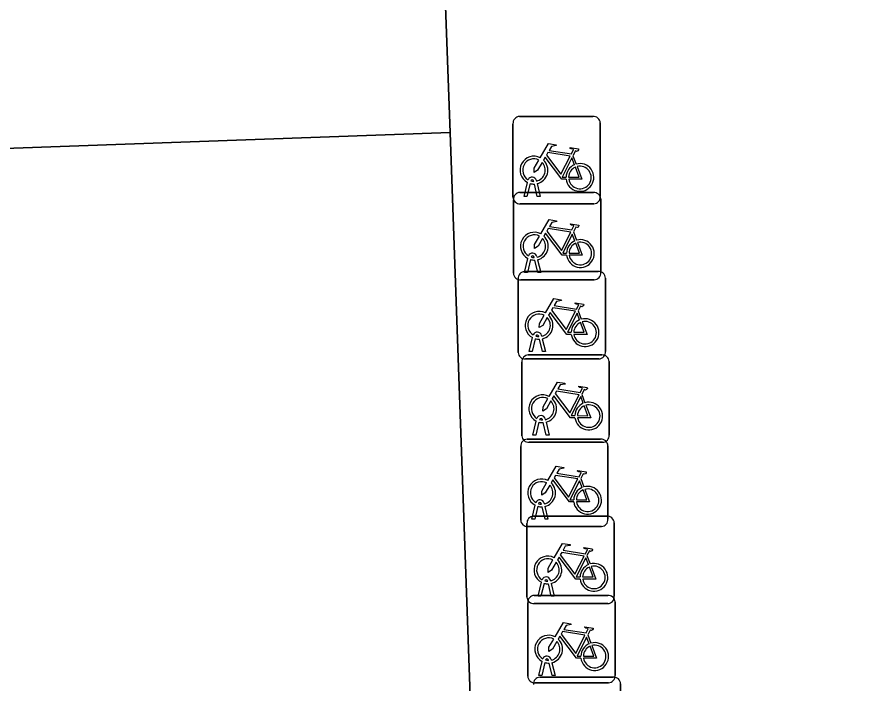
# Model space of a CAD drawing. Extents: x 161084 to 161928, y 385354 to 386522.
# Drawn here: x 161328.44 to 161338.3, y 386406.6 to 386414.22 of the extents above; entities that cross this region are included whole.
import ezdxf

# ---------------------------------------------------------------- set-up
doc = ezdxf.new("R2010")
doc.units = 0
for name, color, linetype in [('IMGEO_Fietsenrek', 7, 'Continuous'), ('IMGEO_Pand', 7, 'Continuous'), ('IMGEO_Pand_overbouw', 7, 'Continuous'), ('IMGEO_Rijbaan_lokaal_open', 7, 'Continuous'), ('IMGEO_Voetpad_open', 7, 'Continuous')]:
    doc.layers.add(name, color=color, linetype=linetype)

msp = doc.modelspace()

# ---------------------------------------------------------------- linework, layer by layer
at = {"layer": 'IMGEO_Fietsenrek'}
for p, q in [((161334.1899, 386413.0845), (161335.0308, 386413.0845)), ((161335.0308, 386413.0845), (161334.1899, 386413.0845)), ((161334.1155, 386412.1599), (161334.1155, 386413.0008)), ((161334.1155, 386413.0008), (161334.1155, 386412.1599)), ((161335.1145, 386413.0101), (161335.1145, 386412.1692)), ((161335.1145, 386412.1692), (161335.1145, 386413.0101)), ((161334.8022, 386412.6342), (161334.8385, 386412.539)), ((161334.2425, 386412.1693), (161334.2808, 386412.3293)), ((161334.3112, 386412.3171), (161334.2759, 386412.1693)), ((161334.3529, 386412.3409), (161334.3519, 386412.3452)), ((161334.394, 386412.1693), (161334.3601, 386412.311)), ((161334.3836, 386412.3524), (161334.3854, 386412.3445)), ((161334.3924, 386412.3153), (161334.4274, 386412.1693)), ((161334.1949, 386412.2145), (161335.0358, 386412.2145)), ((161335.0358, 386412.2145), (161334.1949, 386412.2145)), ((161334.1205, 386411.2899), (161334.1205, 386412.1308)), ((161334.1205, 386412.1308), (161334.1205, 386411.2899)), ((161334.2759, 386412.1693), (161334.2425, 386412.1693)), ((161334.4274, 386412.1693), (161334.394, 386412.1693)), ((161335.1195, 386412.1401), (161335.1195, 386411.2992)), ((161335.1195, 386411.2992), (161335.1195, 386412.1401)), ((161335.0401, 386412.0855), (161334.1992, 386412.0855)), ((161334.1992, 386412.0855), (161335.0401, 386412.0855)), ((161334.8072, 386411.7642), (161334.8435, 386411.669)), ((161334.2475, 386411.2993), (161334.2858, 386411.4593)), ((161334.3162, 386411.4471), (161334.2809, 386411.2993)), ((161334.3579, 386411.4709), (161334.3569, 386411.4752)), ((161334.399, 386411.2993), (161334.3651, 386411.441)), ((161334.3886, 386411.4824), (161334.3904, 386411.4745)), ((161334.3974, 386411.4453), (161334.4324, 386411.2993)), ((161334.2489, 386411.3095), (161335.0898, 386411.3095)), ((161335.0898, 386411.3095), (161334.2489, 386411.3095)), ((161334.1745, 386410.3849), (161334.1745, 386411.2258)), ((161334.1745, 386411.2258), (161334.1745, 386410.3849)), ((161335.0451, 386411.2155), (161334.2042, 386411.2155)), ((161334.2042, 386411.2155), (161335.0451, 386411.2155)), ((161334.2809, 386411.2993), (161334.2475, 386411.2993)), ((161334.4324, 386411.2993), (161334.399, 386411.2993)), ((161335.1735, 386411.2351), (161335.1735, 386410.3942)), ((161335.1735, 386410.3942), (161335.1735, 386411.2351)), ((161334.8612, 386410.8592), (161334.8975, 386410.764)), ((161334.3015, 386410.3943), (161334.3398, 386410.5543)), ((161334.3702, 386410.5421), (161334.3349, 386410.3943)), ((161334.4119, 386410.5659), (161334.4109, 386410.5702)), ((161334.453, 386410.3943), (161334.4191, 386410.536)), ((161334.4426, 386410.5774), (161334.4444, 386410.5695)), ((161334.4514, 386410.5403), (161334.4864, 386410.3943)), ((161334.2909, 386410.3555), (161335.1318, 386410.3555)), ((161335.1318, 386410.3555), (161334.2909, 386410.3555)), ((161334.3349, 386410.3943), (161334.3015, 386410.3943)), ((161334.4864, 386410.3943), (161334.453, 386410.3943)), ((161334.2165, 386409.4309), (161334.2165, 386410.2718)), ((161334.2165, 386410.2718), (161334.2165, 386409.4309)), ((161335.0991, 386410.3105), (161334.2582, 386410.3105)), ((161334.2582, 386410.3105), (161335.0991, 386410.3105)), ((161335.2155, 386410.2811), (161335.2155, 386409.4402)), ((161335.2155, 386409.4402), (161335.2155, 386410.2811)), ((161334.9032, 386409.9052), (161334.9395, 386409.81)), ((161334.3435, 386409.4403), (161334.3818, 386409.6003)), ((161334.4122, 386409.5881), (161334.3769, 386409.4403)), ((161334.4539, 386409.6119), (161334.4529, 386409.6162)), ((161334.495, 386409.4403), (161334.4611, 386409.582)), ((161334.4846, 386409.6234), (161334.4864, 386409.6155)), ((161334.4934, 386409.5863), (161334.5284, 386409.4403)), ((161334.3769, 386409.4403), (161334.3435, 386409.4403)), ((161334.5284, 386409.4403), (161334.495, 386409.4403)), ((161334.2779, 386409.3925), (161335.1188, 386409.3925)), ((161335.1188, 386409.3925), (161334.2779, 386409.3925)), ((161335.1411, 386409.3565), (161334.3002, 386409.3565)), ((161334.3002, 386409.3565), (161335.1411, 386409.3565)), ((161334.2035, 386408.4679), (161334.2035, 386409.3088)), ((161334.2035, 386409.3088), (161334.2035, 386408.4679)), ((161335.2025, 386409.3181), (161335.2025, 386408.4772)), ((161335.2025, 386408.4772), (161335.2025, 386409.3181)), ((161334.8902, 386408.9422), (161334.9265, 386408.847)), ((161334.4409, 386408.6489), (161334.4399, 386408.6532)), ((161334.4716, 386408.6604), (161334.4734, 386408.6525)), ((161334.3305, 386408.4773), (161334.3688, 386408.6373)), ((161334.3992, 386408.6251), (161334.3639, 386408.4773)), ((161334.482, 386408.4773), (161334.4481, 386408.619)), ((161334.4804, 386408.6233), (161334.5154, 386408.4773)), ((161334.3639, 386408.4773), (161334.3305, 386408.4773)), ((161334.3499, 386408.5105), (161335.1908, 386408.5105)), ((161335.1908, 386408.5105), (161334.3499, 386408.5105)), ((161334.5154, 386408.4773), (161334.482, 386408.4773)), ((161334.2755, 386407.5859), (161334.2755, 386408.4268)), ((161334.2755, 386408.4268), (161334.2755, 386407.5859)), ((161335.1281, 386408.3935), (161334.2872, 386408.3935)), ((161334.2872, 386408.3935), (161335.1281, 386408.3935)), ((161335.2745, 386408.4361), (161335.2745, 386407.5952)), ((161335.2745, 386407.5952), (161335.2745, 386408.4361)), ((161334.9622, 386408.0602), (161334.9985, 386407.965)), ((161334.4025, 386407.5953), (161334.4408, 386407.7553)), ((161334.5129, 386407.7669), (161334.5119, 386407.7712)), ((161334.5436, 386407.7784), (161334.5454, 386407.7705)), ((161334.4712, 386407.7431), (161334.4359, 386407.5953)), ((161334.554, 386407.5953), (161334.5201, 386407.737)), ((161334.5524, 386407.7413), (161334.5874, 386407.5953)), ((161334.3589, 386407.6055), (161335.1998, 386407.6055)), ((161335.1998, 386407.6055), (161334.3589, 386407.6055)), ((161334.4359, 386407.5953), (161334.4025, 386407.5953)), ((161334.5874, 386407.5953), (161334.554, 386407.5953)), ((161334.2845, 386406.6809), (161334.2845, 386407.5218)), ((161334.2845, 386407.5218), (161334.2845, 386406.6809)), ((161335.2001, 386407.5115), (161334.3592, 386407.5115)), ((161334.3592, 386407.5115), (161335.2001, 386407.5115)), ((161335.2835, 386407.5311), (161335.2835, 386406.6902)), ((161335.2835, 386406.6902), (161335.2835, 386407.5311)), ((161334.9712, 386407.1552), (161335.0075, 386407.06)), ((161334.5219, 386406.8619), (161334.5209, 386406.8662)), ((161334.5526, 386406.8734), (161334.5544, 386406.8655)), ((161334.4115, 386406.6903), (161334.4498, 386406.8503)), ((161334.4802, 386406.8381), (161334.4449, 386406.6903)), ((161334.563, 386406.6903), (161334.5291, 386406.832)), ((161334.5614, 386406.8363), (161334.5964, 386406.6903)), ((161334.4449, 386406.6903), (161334.4115, 386406.6903)), ((161334.4229, 386406.6695), (161335.2638, 386406.6695)), ((161335.2638, 386406.6695), (161334.4229, 386406.6695)), ((161334.5964, 386406.6903), (161334.563, 386406.6903)), ((161335.2091, 386406.6065), (161334.3682, 386406.6065)), ((161334.3682, 386406.6065), (161335.2091, 386406.6065)), ((161335.3475, 386406.5951), (161335.3475, 386405.7542)), ((161335.3475, 386405.7542), (161335.3475, 386406.5951))]:
    msp.add_line(p, q, dxfattribs=at)
for points in [[(161334.4281, 386412.6112), (161334.5228, 386412.7747), (161334.609, 386412.7609), (161334.6107, 386412.7522), (161334.5546, 386412.7413), (161334.5284, 386412.696), (161334.7836, 386412.6552)], [(161334.7836, 386412.6552), (161334.8086, 386412.704), (161334.8035, 386412.708), (161334.7803, 386412.7117), (161334.7676, 386412.7192), (161334.7666, 386412.7223), (161334.7688, 386412.7269), (161334.8636, 386412.7118), (161334.8659, 386412.7015), (161334.8565, 386412.6891), (161334.8441, 386412.6827), (161334.8296, 386412.6889), (161334.8022, 386412.6342)], [(161334.4488, 386412.5587), (161334.3972, 386412.4695), (161334.3573, 386412.4435), (161334.3585, 386412.491), (161334.413, 386412.5852)], [(161334.7238, 386412.3665), (161334.6741, 386412.3666), (161334.4834, 386412.6183), (161334.4644, 386412.5855)], [(161334.7707, 386412.63), (161334.5139, 386412.671), (161334.4972, 386412.6422), (161334.6642, 386412.4219), (161334.7707, 386412.63)], [(161334.8187, 386412.532), (161334.7894, 386412.6088), (161334.68, 386412.3907), (161334.7227, 386412.3906)], [(161334.7527, 386412.3905), (161334.8726, 386412.3903), (161334.8294, 386412.5039)], [(161334.8492, 386412.5108), (161334.9042, 386412.3662), (161334.7541, 386412.3665)], [(161334.4331, 386411.7412), (161334.5278, 386411.9047), (161334.614, 386411.8909), (161334.6157, 386411.8822), (161334.5596, 386411.8713), (161334.5334, 386411.826), (161334.7886, 386411.7852)], [(161334.7757, 386411.76), (161334.5189, 386411.801), (161334.5022, 386411.7722), (161334.6692, 386411.5519), (161334.7757, 386411.76)], [(161334.7886, 386411.7852), (161334.8136, 386411.834), (161334.8085, 386411.838), (161334.7853, 386411.8417), (161334.7726, 386411.8492), (161334.7716, 386411.8523), (161334.7738, 386411.8569), (161334.8686, 386411.8418), (161334.8709, 386411.8315), (161334.8615, 386411.8191), (161334.8491, 386411.8127), (161334.8346, 386411.8189), (161334.8072, 386411.7642)], [(161334.4538, 386411.6887), (161334.4022, 386411.5995), (161334.3623, 386411.5735), (161334.3635, 386411.621), (161334.418, 386411.7152)], [(161334.7288, 386411.4965), (161334.6791, 386411.4966), (161334.4884, 386411.7483), (161334.4694, 386411.7155)], [(161334.8237, 386411.662), (161334.7944, 386411.7388), (161334.685, 386411.5207), (161334.7277, 386411.5206)], [(161334.7577, 386411.5205), (161334.8776, 386411.5203), (161334.8344, 386411.6339)], [(161334.8542, 386411.6408), (161334.9092, 386411.4962), (161334.7591, 386411.4965)], [(161334.4871, 386410.8362), (161334.5818, 386410.9997), (161334.668, 386410.9859), (161334.6697, 386410.9772), (161334.6136, 386410.9663), (161334.5874, 386410.921), (161334.8426, 386410.8802)], [(161334.8426, 386410.8802), (161334.8676, 386410.929), (161334.8625, 386410.933), (161334.8393, 386410.9367), (161334.8266, 386410.9442), (161334.8256, 386410.9473), (161334.8278, 386410.9519), (161334.9226, 386410.9368), (161334.9249, 386410.9265), (161334.9155, 386410.9141), (161334.9031, 386410.9077), (161334.8886, 386410.9139), (161334.8612, 386410.8592)], [(161334.5078, 386410.7837), (161334.4562, 386410.6945), (161334.4163, 386410.6685), (161334.4175, 386410.716), (161334.472, 386410.8102)], [(161334.7828, 386410.5915), (161334.7331, 386410.5916), (161334.5424, 386410.8433), (161334.5234, 386410.8105)], [(161334.8297, 386410.855), (161334.5729, 386410.896), (161334.5562, 386410.8672), (161334.7232, 386410.6469), (161334.8297, 386410.855)], [(161334.8777, 386410.757), (161334.8484, 386410.8338), (161334.739, 386410.6157), (161334.7817, 386410.6156)], [(161334.8117, 386410.6155), (161334.9316, 386410.6153), (161334.8884, 386410.7289)], [(161334.9082, 386410.7358), (161334.9632, 386410.5912), (161334.8131, 386410.5915)], [(161334.5291, 386409.8822), (161334.6238, 386410.0457), (161334.71, 386410.0319), (161334.7117, 386410.0232), (161334.6556, 386410.0123), (161334.6294, 386409.967), (161334.8846, 386409.9262)], [(161334.8717, 386409.901), (161334.6149, 386409.942), (161334.5982, 386409.9132), (161334.7652, 386409.6929), (161334.8717, 386409.901)], [(161334.8846, 386409.9262), (161334.9096, 386409.975), (161334.9045, 386409.979), (161334.8813, 386409.9827), (161334.8686, 386409.9902), (161334.8676, 386409.9933), (161334.8698, 386409.9979), (161334.9646, 386409.9828), (161334.9669, 386409.9725), (161334.9575, 386409.9601), (161334.9451, 386409.9537), (161334.9306, 386409.9599), (161334.9032, 386409.9052)], [(161334.5498, 386409.8297), (161334.4982, 386409.7405), (161334.4583, 386409.7145), (161334.4595, 386409.762), (161334.514, 386409.8562)], [(161334.8248, 386409.6375), (161334.7751, 386409.6376), (161334.5844, 386409.8893), (161334.5654, 386409.8565)], [(161334.9197, 386409.803), (161334.8904, 386409.8798), (161334.781, 386409.6617), (161334.8237, 386409.6616)], [(161334.8537, 386409.6615), (161334.9736, 386409.6613), (161334.9304, 386409.7749)], [(161334.9502, 386409.7818), (161335.0052, 386409.6372), (161334.8551, 386409.6375)], [(161334.5161, 386408.9192), (161334.6108, 386409.0827), (161334.697, 386409.0689), (161334.6987, 386409.0602), (161334.6426, 386409.0493), (161334.6164, 386409.004), (161334.8716, 386408.9632)], [(161334.8716, 386408.9632), (161334.8966, 386409.012), (161334.8915, 386409.016), (161334.8683, 386409.0197), (161334.8556, 386409.0272), (161334.8546, 386409.0303), (161334.8568, 386409.0349), (161334.9516, 386409.0198), (161334.9539, 386409.0095), (161334.9445, 386408.9971), (161334.9321, 386408.9907), (161334.9176, 386408.9969), (161334.8902, 386408.9422)], [(161334.8587, 386408.938), (161334.6019, 386408.979), (161334.5852, 386408.9502), (161334.7522, 386408.7299), (161334.8587, 386408.938)], [(161334.5368, 386408.8667), (161334.4852, 386408.7775), (161334.4453, 386408.7515), (161334.4465, 386408.799), (161334.501, 386408.8932)], [(161334.8118, 386408.6745), (161334.7621, 386408.6746), (161334.5714, 386408.9263), (161334.5524, 386408.8935)], [(161334.9067, 386408.84), (161334.8774, 386408.9168), (161334.768, 386408.6987), (161334.8107, 386408.6986)], [(161334.8407, 386408.6985), (161334.9606, 386408.6983), (161334.9174, 386408.8119)], [(161334.9372, 386408.8188), (161334.9922, 386408.6742), (161334.8421, 386408.6745)], [(161334.5881, 386408.0372), (161334.6828, 386408.2007), (161334.769, 386408.1869), (161334.7707, 386408.1782), (161334.7146, 386408.1673), (161334.6884, 386408.122), (161334.9436, 386408.0812)], [(161334.9436, 386408.0812), (161334.9686, 386408.13), (161334.9635, 386408.134), (161334.9403, 386408.1377), (161334.9276, 386408.1452), (161334.9266, 386408.1483), (161334.9288, 386408.1529), (161335.0236, 386408.1378), (161335.0259, 386408.1275), (161335.0165, 386408.1151), (161335.0041, 386408.1087), (161334.9896, 386408.1149), (161334.9622, 386408.0602)], [(161334.9307, 386408.056), (161334.6739, 386408.097), (161334.6572, 386408.0682), (161334.8242, 386407.8479), (161334.9307, 386408.056)], [(161334.6088, 386407.9847), (161334.5572, 386407.8955), (161334.5173, 386407.8695), (161334.5185, 386407.917), (161334.573, 386408.0112)], [(161334.8838, 386407.7925), (161334.8341, 386407.7926), (161334.6434, 386408.0443), (161334.6244, 386408.0115)], [(161334.9787, 386407.958), (161334.9494, 386408.0348), (161334.84, 386407.8167), (161334.8827, 386407.8166)], [(161334.9127, 386407.8165), (161335.0326, 386407.8163), (161334.9894, 386407.9299)], [(161335.0092, 386407.9368), (161335.0642, 386407.7922), (161334.9141, 386407.7925)], [(161334.5971, 386407.1322), (161334.6918, 386407.2957), (161334.778, 386407.2819), (161334.7797, 386407.2732), (161334.7236, 386407.2623), (161334.6974, 386407.217), (161334.9526, 386407.1762)], [(161334.9397, 386407.151), (161334.6829, 386407.192), (161334.6662, 386407.1632), (161334.8332, 386406.9429), (161334.9397, 386407.151)], [(161334.9526, 386407.1762), (161334.9776, 386407.225), (161334.9725, 386407.229), (161334.9493, 386407.2327), (161334.9366, 386407.2402), (161334.9356, 386407.2433), (161334.9378, 386407.2479), (161335.0326, 386407.2328), (161335.0349, 386407.2225), (161335.0255, 386407.2101), (161335.0131, 386407.2037), (161334.9986, 386407.2099), (161334.9712, 386407.1552)], [(161334.6178, 386407.0797), (161334.5662, 386406.9905), (161334.5263, 386406.9645), (161334.5275, 386407.012), (161334.582, 386407.1062)], [(161334.8928, 386406.8875), (161334.8431, 386406.8876), (161334.6524, 386407.1393), (161334.6334, 386407.1065)], [(161334.9877, 386407.053), (161334.9584, 386407.1298), (161334.849, 386406.9117), (161334.8917, 386406.9116)], [(161334.9217, 386406.9115), (161335.0416, 386406.9113), (161334.9984, 386407.0249)], [(161335.0182, 386407.0318), (161335.0732, 386406.8872), (161334.9231, 386406.8875)]]:
    msp.add_lwpolyline(points, dxfattribs=at)
for centre, radius, start, end in [((161334.1932, 386413.0066), 0.0779, 92.4484, 184.28452), ((161334.1932, 386413.0066), 0.0779, 92.4484, 184.28452), ((161335.0366, 386413.0068), 0.0779, 2.4484, 94.28452), ((161335.0366, 386413.0068), 0.0779, 2.4484, 94.28452), ((161334.3551, 386412.4699), 0.159, 62.67661, 242.13685), ((161334.3551, 386412.4699), 0.129, 63.31916, 238.90302), ((161334.3551, 386412.4699), 0.159, 283.5766, 46.60424), ((161334.3551, 386412.4699), 0.129, 283.60429, 43.43025), ((161334.8817, 386412.3859), 0.159, 113.3408, 178.32165), ((161334.8817, 386412.3859), 0.159, 187.0065, 105.77075), ((161334.8817, 386412.3859), 0.129, 113.92302, 177.95563), ((161334.8817, 386412.3859), 0.129, 188.67146, 104.58832), ((161334.3349, 386412.3413), 0.0499, 12.8025, 158.69338), ((161334.3551, 386412.4699), 0.159, 253.99666, 271.78671), ((161334.3349, 386412.3413), 0.0174, 12.8025, 163.45023), ((161334.3551, 386412.4699), 0.129, 253.41502, 269.02044), ((161334.1982, 386412.1366), 0.0779, 92.4484, 184.28452), ((161334.1982, 386412.1366), 0.0779, 92.4484, 184.28452), ((161335.0416, 386412.1368), 0.0779, 2.4484, 94.28452), ((161335.0416, 386412.1368), 0.0779, 2.4484, 94.28452), ((161334.1934, 386412.1632), 0.0779, 182.4484, 274.28452), ((161334.1934, 386412.1632), 0.0779, 182.4484, 274.28452), ((161335.0368, 386412.1634), 0.0779, 272.4484, 4.28452), ((161335.0368, 386412.1634), 0.0779, 272.4484, 4.28452), ((161334.3601, 386411.5999), 0.159, 62.67661, 242.13685), ((161334.3601, 386411.5999), 0.129, 63.31916, 238.90302), ((161334.3601, 386411.5999), 0.159, 283.5766, 46.60424), ((161334.3601, 386411.5999), 0.129, 283.60429, 43.43025), ((161334.8867, 386411.5159), 0.159, 113.3408, 178.32165), ((161334.8867, 386411.5159), 0.159, 187.0065, 105.77075), ((161334.8867, 386411.5159), 0.129, 113.92302, 177.95563), ((161334.8867, 386411.5159), 0.129, 188.67146, 104.58832), ((161334.3399, 386411.4713), 0.0499, 12.8025, 158.69338), ((161334.3601, 386411.5999), 0.159, 253.99666, 271.78671), ((161334.3399, 386411.4713), 0.0174, 12.8025, 163.45023), ((161334.3601, 386411.5999), 0.129, 253.41502, 269.02044), ((161334.2522, 386411.2316), 0.0779, 92.4484, 184.28452), ((161334.2522, 386411.2316), 0.0779, 92.4484, 184.28452), ((161335.0956, 386411.2318), 0.0779, 2.4484, 94.28452), ((161335.0956, 386411.2318), 0.0779, 2.4484, 94.28452), ((161334.1984, 386411.2932), 0.0779, 182.4484, 274.28452), ((161334.1984, 386411.2932), 0.0779, 182.4484, 274.28452), ((161335.0418, 386411.2934), 0.0779, 272.4484, 4.28452), ((161335.0418, 386411.2934), 0.0779, 272.4484, 4.28452), ((161334.4141, 386410.6949), 0.159, 62.67661, 242.13685), ((161334.4141, 386410.6949), 0.129, 63.31916, 238.90302), ((161334.4141, 386410.6949), 0.159, 283.5766, 46.60424), ((161334.4141, 386410.6949), 0.129, 283.60429, 43.43025), ((161334.9407, 386410.6109), 0.159, 113.3408, 178.32165), ((161334.9407, 386410.6109), 0.159, 187.0065, 105.77075), ((161334.9407, 386410.6109), 0.129, 113.92302, 177.95563), ((161334.9407, 386410.6109), 0.129, 188.67146, 104.58832), ((161334.3939, 386410.5663), 0.0499, 12.8025, 158.69338), ((161334.4141, 386410.6949), 0.159, 253.99666, 271.78671), ((161334.3939, 386410.5663), 0.0174, 12.8025, 163.45023), ((161334.4141, 386410.6949), 0.129, 253.41502, 269.02044), ((161334.2524, 386410.3882), 0.0779, 182.4484, 274.28452), ((161334.2524, 386410.3882), 0.0779, 182.4484, 274.28452), ((161334.2942, 386410.2776), 0.0779, 92.4484, 184.28452), ((161334.2942, 386410.2776), 0.0779, 92.4484, 184.28452), ((161335.0958, 386410.3884), 0.0779, 272.4484, 4.28452), ((161335.0958, 386410.3884), 0.0779, 272.4484, 4.28452), ((161335.1376, 386410.2778), 0.0779, 2.4484, 94.28452), ((161335.1376, 386410.2778), 0.0779, 2.4484, 94.28452), ((161334.4561, 386409.7409), 0.159, 62.67661, 242.13685), ((161334.4561, 386409.7409), 0.129, 63.31916, 238.90302), ((161334.4561, 386409.7409), 0.129, 283.60429, 43.43025), ((161334.4561, 386409.7409), 0.159, 283.5766, 46.60424), ((161334.9827, 386409.6569), 0.159, 113.3408, 178.32165), ((161334.9827, 386409.6569), 0.159, 187.0065, 105.77075), ((161334.9827, 386409.6569), 0.129, 113.92302, 177.95563), ((161334.9827, 386409.6569), 0.129, 188.67146, 104.58832), ((161334.4359, 386409.6123), 0.0499, 12.8025, 158.69338), ((161334.4359, 386409.6123), 0.0174, 12.8025, 163.45023), ((161334.4561, 386409.7409), 0.159, 253.99666, 271.78671), ((161334.4561, 386409.7409), 0.129, 253.41502, 269.02044), ((161334.2944, 386409.4342), 0.0779, 182.4484, 274.28452), ((161334.2944, 386409.4342), 0.0779, 182.4484, 274.28452), ((161335.1378, 386409.4344), 0.0779, 272.4484, 4.28452), ((161335.1378, 386409.4344), 0.0779, 272.4484, 4.28452), ((161334.2812, 386409.3146), 0.0779, 92.4484, 184.28452), ((161334.2812, 386409.3146), 0.0779, 92.4484, 184.28452), ((161335.1246, 386409.3148), 0.0779, 2.4484, 94.28452), ((161335.1246, 386409.3148), 0.0779, 2.4484, 94.28452), ((161334.4431, 386408.7779), 0.159, 62.67661, 242.13685), ((161334.4431, 386408.7779), 0.129, 63.31916, 238.90302), ((161334.4431, 386408.7779), 0.129, 283.60429, 43.43025), ((161334.4431, 386408.7779), 0.159, 283.5766, 46.60424), ((161334.9697, 386408.6939), 0.159, 113.3408, 178.32165), ((161334.9697, 386408.6939), 0.159, 187.0065, 105.77075), ((161334.9697, 386408.6939), 0.129, 113.92302, 177.95563), ((161334.9697, 386408.6939), 0.129, 188.67146, 104.58832), ((161334.4229, 386408.6493), 0.0499, 12.8025, 158.69338), ((161334.4229, 386408.6493), 0.0174, 12.8025, 163.45023), ((161334.4431, 386408.7779), 0.129, 253.41502, 269.02044), ((161334.4431, 386408.7779), 0.159, 253.99666, 271.78671), ((161334.2814, 386408.4712), 0.0779, 182.4484, 274.28452), ((161334.2814, 386408.4712), 0.0779, 182.4484, 274.28452), ((161334.3532, 386408.4326), 0.0779, 92.4484, 184.28452), ((161334.3532, 386408.4326), 0.0779, 92.4484, 184.28452), ((161335.1248, 386408.4714), 0.0779, 272.4484, 4.28452), ((161335.1248, 386408.4714), 0.0779, 272.4484, 4.28452), ((161335.1966, 386408.4328), 0.0779, 2.4484, 94.28452), ((161335.1966, 386408.4328), 0.0779, 2.4484, 94.28452), ((161334.5151, 386407.8959), 0.159, 62.67661, 242.13685), ((161334.5151, 386407.8959), 0.129, 63.31916, 238.90302), ((161334.5151, 386407.8959), 0.129, 283.60429, 43.43025), ((161334.5151, 386407.8959), 0.159, 283.5766, 46.60424), ((161335.0417, 386407.8119), 0.159, 113.3408, 178.32165), ((161335.0417, 386407.8119), 0.159, 187.0065, 105.77075), ((161335.0417, 386407.8119), 0.129, 113.92302, 177.95563), ((161335.0417, 386407.8119), 0.129, 188.67146, 104.58832), ((161334.4949, 386407.7673), 0.0499, 12.8025, 158.69338), ((161334.4949, 386407.7673), 0.0174, 12.8025, 163.45023), ((161334.5151, 386407.8959), 0.129, 253.41502, 269.02044), ((161334.5151, 386407.8959), 0.159, 253.99666, 271.78671), ((161334.3534, 386407.5892), 0.0779, 182.4484, 274.28452), ((161334.3534, 386407.5892), 0.0779, 182.4484, 274.28452), ((161334.3622, 386407.5276), 0.0779, 92.4484, 184.28452), ((161334.3622, 386407.5276), 0.0779, 92.4484, 184.28452), ((161335.2056, 386407.5278), 0.0779, 2.4484, 94.28452), ((161335.2056, 386407.5278), 0.0779, 2.4484, 94.28452), ((161335.1968, 386407.5894), 0.0779, 272.4484, 4.28452), ((161335.1968, 386407.5894), 0.0779, 272.4484, 4.28452), ((161334.5241, 386406.9909), 0.159, 62.67661, 242.13685), ((161334.5241, 386406.9909), 0.129, 63.31916, 238.90302), ((161334.5241, 386406.9909), 0.129, 283.60429, 43.43025), ((161334.5241, 386406.9909), 0.159, 283.5766, 46.60424), ((161335.0507, 386406.9069), 0.159, 187.0065, 105.77075), ((161335.0507, 386406.9069), 0.159, 113.3408, 178.32165), ((161335.0507, 386406.9069), 0.129, 113.92302, 177.95563), ((161335.0507, 386406.9069), 0.129, 188.67146, 104.58832), ((161334.5039, 386406.8623), 0.0499, 12.8025, 158.69338), ((161334.5039, 386406.8623), 0.0174, 12.8025, 163.45023), ((161334.5241, 386406.9909), 0.129, 253.41502, 269.02044), ((161334.5241, 386406.9909), 0.159, 253.99666, 271.78671), ((161334.3624, 386406.6842), 0.0779, 182.4484, 274.28452), ((161334.3624, 386406.6842), 0.0779, 182.4484, 274.28452), ((161334.4262, 386406.5916), 0.0779, 92.4484, 184.28452), ((161334.4262, 386406.5916), 0.0779, 92.4484, 184.28452), ((161335.2058, 386406.6844), 0.0779, 272.4484, 4.28452), ((161335.2058, 386406.6844), 0.0779, 272.4484, 4.28452), ((161335.2696, 386406.5918), 0.0779, 2.4484, 94.28452), ((161335.2696, 386406.5918), 0.0779, 2.4484, 94.28452)]:
    msp.add_arc(centre, radius, start, end, dxfattribs=at)
at = {"layer": 'IMGEO_Pand'}
msp.add_lwpolyline([(161293.641, 386390.105), (161326.176, 386391.304), (161329.852, 386391.439), (161334.128, 386391.597), (161333.981, 386395.715), (161333.853, 386400.186), (161332.054, 386400.121), (161331.897, 386404.459), (161333.696, 386404.523), (161333.396, 386412.899), (161319.47, 386412.4), (161319.306, 386415.535), (161319.289, 386415.848), (161318.93, 386422.703), (161331.167, 386423.085), (161331.152, 386423.483), (161330.696, 386436.283), (161332.549, 386436.371), (161331.756, 386458.523), (161305.962, 386457.591), (161305.965, 386457.491), (161303.542, 386455.014)], dxfattribs=at)
at = {"layer": 'IMGEO_Pand_overbouw'}
msp.add_lwpolyline([(161333.396, 386412.899), (161333.28, 386416.103), (161333.27, 386416.38), (161333.154, 386419.598), (161333.143, 386419.907), (161333.026, 386423.143), (161331.167, 386423.085), (161318.93, 386422.703), (161319.289, 386415.848), (161319.306, 386415.535), (161319.47, 386412.4)], close=True, dxfattribs=at)
at = {"layer": 'IMGEO_Rijbaan_lokaal_open'}
msp.add_lwpolyline([(161319.306, 386415.535), (161319.47, 386412.4), (161333.396, 386412.899), (161333.28, 386416.103)], close=True, dxfattribs=at)
at = {"layer": 'IMGEO_Voetpad_open'}
msp.add_lwpolyline([(161332.549, 386436.371), (161333.012, 386423.549), (161334.967, 386423.618), (161334.977, 386423.204), (161335.051, 386419.977), (161335.068, 386419.664), (161335.226, 386416.454), (161335.233, 386416.182), (161333.28, 386416.103), (161333.396, 386412.899), (161333.696, 386404.523), (161335.707, 386404.563), (161335.846, 386400.254), (161333.853, 386400.186), (161333.981, 386395.715), (161334.128, 386391.597), (161329.852, 386391.439), (161329.913, 386389.908), (161330.014, 386387.403), (161330.132, 386384.464), (161338.302, 386384.775)], dxfattribs=at)

doc.saveas('drawing.dxf')
